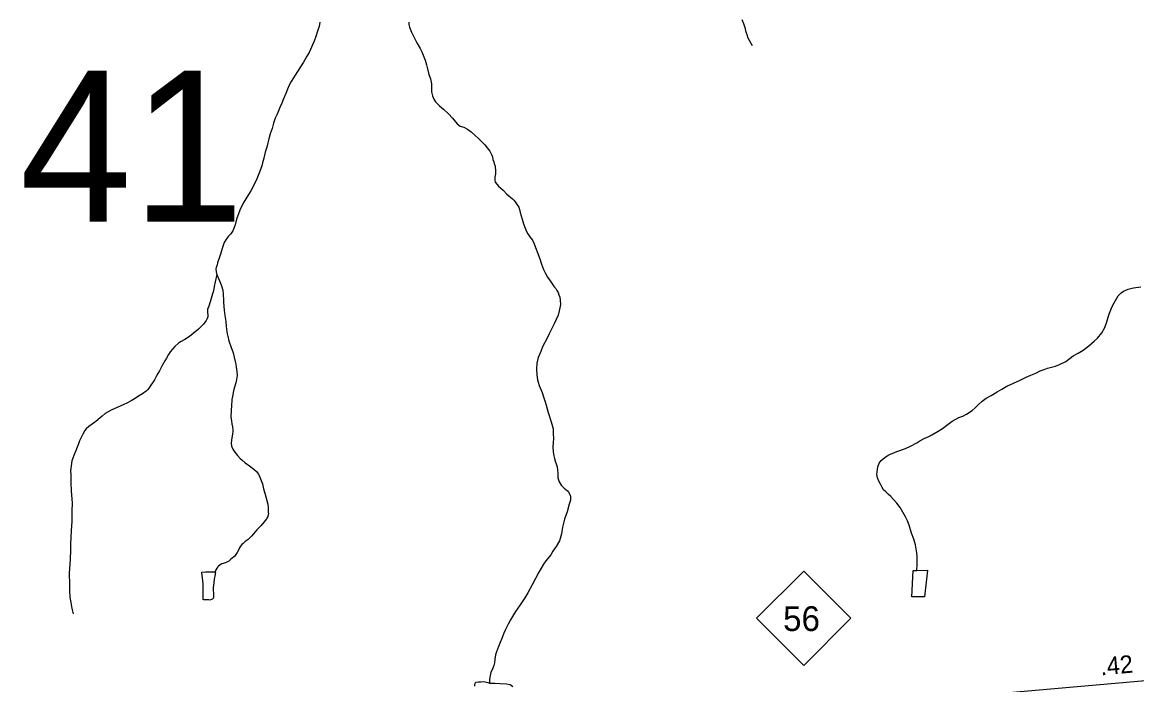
# Model space of a CAD drawing. Extents: x 2126262 to 2293712, y 749403 to 919119.
# Drawn here: x 2263203 to 2271070, y 854948 to 859625 of the extents above; entities that cross this region are included whole.
import ezdxf

# ---------------------------------------------------------------- set-up
doc = ezdxf.new("R2010")
doc.units = 0
for name, color, linetype in [('Exist Hydrographic Misc Water Feature', 7, 'Continuous'), ('Exist Hydrographic Pond Under 1500 Sq Ft', 7, 'Continuous'), ('Exist Road Primary NC Attributed', 7, 'Continuous'), ('Exist Road Primary NC Service Mileage Hundredths English Label', 7, 'Continuous'), ('Exist Road Primary NC Shield CELL', 7, 'Continuous'), ('Exist Road Primary NC Shield Number Label', 7, 'Continuous'), ('Exist Road Secondary Structure Pipe Number Label', 7, 'Continuous')]:
    doc.layers.add(name, color=color, linetype=linetype)

msp = doc.modelspace()

# ---------------------------------------------------------------- linework, layer by layer
at = {"layer": 'Exist Hydrographic Misc Water Feature'}
for points in [[(2265304.3, 859626.4), (2265298.8, 859596), (2265288.3, 859563.4), (2265275.3, 859524.3), (2265262.5, 859491.8), (2265251.8, 859465.8), (2265238, 859433.2), (2265227.4, 859412.1), (2265212.7, 859385.6), (2265187.3, 859343.4), (2265163.5, 859302.9), (2265129.9, 859252.8), (2265100.5, 859208.1), (2265086.8, 859180.5), (2265075.7, 859152.9), (2265063.3, 859122), (2265047.4, 859083.9), (2265034.9, 859053.7), (2265022.2, 859023.8), (2265002.2, 858977.3), (2264988.5, 858947.4), (2264977.3, 858913.8), (2264966.3, 858875.7), (2264954, 858837.2), (2264943.1, 858802.4), (2264936.3, 858773), (2264928.5, 858744.3), (2264918.9, 858708.4), (2264907.5, 858667), (2264899.6, 858632.7), (2264893.9, 858612.2), (2264878.2, 858566.6), (2264859.2, 858519.4), (2264832.8, 858465.8), (2264815.5, 858436), (2264788.6, 858389.7), (2264766.2, 858355), (2264742.7, 858311.2), (2264730.9, 858281), (2264715.5, 858234.7), (2264705.5, 858196.2), (2264699.9, 858176.7), (2264689.9, 858153.9), (2264674.4, 858132.3), (2264656.2, 858112), (2264640.7, 858090.3), (2264629.1, 858069.9), (2264617.2, 858035.7), (2264600.1, 857981.9), (2264582.2, 857925.9), (2264578.3, 857913.5), (2264572.6, 857893.3), (2264570.5, 857883.5), (2264570.7, 857863.8), (2264574.7, 857852.2), (2264577.2, 857844.6)], [(2265932.1, 859625.5), (2265932.1, 859610.1), (2265936.3, 859591.9), (2265950.7, 859556.2), (2265967, 859522.4), (2265989.4, 859480), (2266011.6, 859440.1), (2266023.9, 859416.3), (2266046.6, 859356.8), (2266056.7, 859324.4), (2266063.1, 859297.4), (2266073.4, 859256.8), (2266083.9, 859227.1), (2266092, 859190.8), (2266092.3, 859157.4), (2266092.5, 859135.1), (2266098.8, 859107), (2266107.2, 859083.2), (2266119.2, 859063.3), (2266149.5, 859035.5), (2266175.5, 859012), (2266211.6, 858977.8), (2266240.1, 858948.3), (2266272.4, 858908.3), (2266295.1, 858891.4), (2266320.5, 858885.3), (2266345.8, 858871.6), (2266371, 858851.4), (2266399, 858826.3), (2266421.2, 858806.1), (2266445.6, 858782.6), (2266467.8, 858760.9), (2266485.7, 858738.2), (2266503.9, 858714.9), (2266516.2, 858691), (2266522.5, 858675.1), (2266525.7, 858657), (2266530.9, 858640.5), (2266534.9, 858627.3), (2266541.1, 858609.1)], [(2268356.8, 859458), (2268328.1, 859513.4), (2268320.1, 859535.9), (2268313.6, 859555.7), (2268307.5, 859579.4), (2268297.1, 859613.4), (2268284.9, 859643.2)], [(2266541.1, 858609.1), (2266543.3, 858574.6), (2266543.6, 858554.9), (2266539.8, 858531.4), (2266538.1, 858510.8), (2266542, 858495.3), (2266556.1, 858479.2), (2266564.4, 858469.2), (2266596.6, 858439), (2266622.9, 858411.6), (2266663.2, 858378), (2266672.9, 858368.6), (2266683.2, 858358.5), (2266697.5, 858336.2), (2266707.6, 858320.3), (2266711.9, 858303.1), (2266718, 858282.4), (2266732.4, 858234.5), (2266740.6, 858203.2), (2266752.8, 858172.7), (2266763.1, 858148.6), (2266771.3, 858131.4), (2266785.6, 858111.4), (2266805.8, 858087), (2266817.7, 858061.5), (2266826, 858035.7), (2266842.5, 857993.7), (2266858.6, 857947.5), (2266869.2, 857917.8), (2266883.5, 857879.7), (2266895.4, 857856.5), (2266910.2, 857826.7), (2266928.4, 857799.1), (2266948.5, 857772.4), (2266958.7, 857758.4), (2266968.6, 857746.8), (2266976.8, 857730.8), (2266985, 857716.9), (2266990.9, 857701), (2266997.2, 857684.5), (2267001.3, 857663.1), (2267003.6, 857632.9), (2266998.9, 857608.4), (2266993.9, 857588.8), (2266986.3, 857558.4), (2266972.6, 857526.9), (2266956.8, 857496.1), (2266941.1, 857464.3), (2266923.6, 857426.3), (2266909.9, 857398.7), (2266874.4, 857333.8), (2266862.6, 857301.9), (2266845, 857259.6), (2266835.3, 857218.8), (2266833.8, 857177.2), (2266836.2, 857135.2), (2266840.4, 857101.6), (2266844.6, 857083.5), (2266851.1, 857062), (2266873.3, 857011.4), (2266883.5, 856980), (2266893.9, 856946.3), (2266900.3, 856922.3), (2266914.7, 856870.5), (2266935.6, 856804.4), (2266945.4, 856772.1), (2266949.6, 856754.9), (2266951.8, 856718.8), (2266952.2, 856686.7), (2266950.6, 856658.2), (2266948.7, 856628.7), (2266951.2, 856592.5), (2266955.2, 856564.6), (2266959.7, 856544.8), (2266967.7, 856520.7), (2266972.1, 856508.5), (2266978.2, 856487), (2266980.4, 856464.7), (2266982.5, 856442.6), (2266982.6, 856431.2), (2266984.8, 856408.8), (2266993, 856380.8), (2266999, 856369.2), (2267007, 856356.9), (2267028.8, 856335.7), (2267051.7, 856317.2), (2267059.7, 856307.2), (2267069.8, 856287.3), (2267071.9, 856275.8), (2267072, 856251.2), (2267064.6, 856223.5), (2267049, 856169), (2267031.5, 856116.9), (2267015.9, 856060.5), (2267008.4, 856014.7), (2266994.9, 855965.1), (2266971.1, 855924.6)], [(2264577.2, 857844.6), (2264563.7, 857793.4), (2264558, 857759.1), (2264552.2, 857729.7), (2264546.4, 857706.9), (2264531, 857658.6), (2264517.3, 857614.6), (2264511.5, 857601), (2264509.5, 857586.9), (2264511.6, 857577), (2264513.9, 857560.6), (2264511.9, 857545.2), (2264508.1, 857532.8), (2264500.2, 857519.2), (2264483, 857494), (2264447.8, 857458), (2264409.4, 857427.6), (2264383.4, 857407.5), (2264350.2, 857386.2), (2264319.7, 857368.8), (2264305.7, 857359.3), (2264280, 857336.8), (2264264.2, 857318.1), (2264248, 857298.1), (2264234.5, 857278.7), (2264220.9, 857254.4), (2264209, 857234), (2264191.2, 857201.6), (2264181.3, 857183.1), (2264171.7, 857163.6), (2264161.2, 857145.8), (2264147.9, 857123.7), (2264136, 857101), (2264122.4, 857079.3), (2264110.6, 857063.2), (2264098.8, 857045.4), (2264087, 857030.9), (2264076.6, 857020.3), (2264051.3, 857002.7), (2264024.4, 856984.6), (2264000.1, 856968.7), (2263971.6, 856953.6), (2263945.7, 856939.3), (2263915.9, 856925.2), (2263878.1, 856907.3), (2263830.4, 856886.9), (2263808.5, 856874.3), (2263788.6, 856862.2), (2263766.6, 856844), (2263723.2, 856807.8), (2263715.2, 856801.4), (2263695.5, 856787.1), (2263673.5, 856771.1), (2263653.9, 856755.1), (2263644.4, 856743.9), (2263630.1, 856717.3), (2263614.4, 856684.8), (2263607.5, 856670.2), (2263599.2, 856648), (2263591.1, 856624.6), (2263579.3, 856594.3), (2263567.3, 856566), (2263554, 856528.6), (2263548.1, 856494.3), (2263544.4, 856458.3), (2263544.8, 856432), (2263544.9, 856405.8), (2263545.2, 856373.6), (2263547.7, 856316.2), (2263550, 856286), (2263554.4, 856232.4), (2263553.2, 856174.4), (2263553.5, 856138.3), (2263553.7, 856100.6), (2263548.1, 856038.3), (2263543.1, 855940), (2263543.6, 855898.1), (2263540.3, 855835.8), (2263535.2, 855734.2), (2263536, 855658.1), (2263536.3, 855609.6), (2263538.6, 855566.2), (2263545.1, 855528.4), (2263553.4, 855486.2), (2263559.7, 855458.2), (2263561.8, 855449.9)], [(2264577.2, 857844.6), (2264581.2, 857833.1), (2264589.1, 857815.9), (2264603.5, 857783.4), (2264607.8, 857771.2), (2264609.7, 857765.2), (2264617.9, 857733.9), (2264622.2, 857705.9), (2264622.6, 857663.3), (2264624.6, 857646.2), (2264629.1, 857593.6), (2264633.8, 857555.8), (2264639.8, 857512.1), (2264642.4, 857477.6), (2264646.5, 857439.8), (2264649.2, 857426.6), (2264653.1, 857407.8), (2264655.5, 857398.6), (2264658.9, 857386.4), (2264663.1, 857369.9), (2264674.6, 857336.8), (2264692, 857292.2), (2264699.2, 857261.5), (2264706.5, 857230.2), (2264710.6, 857210.5), (2264714.1, 857186.8), (2264718.2, 857162.1), (2264719.5, 857130.9), (2264715.6, 857102.1), (2264709.9, 857080.3), (2264702.1, 857049.9), (2264694.3, 857022.2), (2264688.8, 856997.7), (2264688.5, 856996.1), (2264686.2, 856982.3), (2264682.8, 856961.7), (2264679.6, 856915.9), (2264677.7, 856888.1), (2264676.3, 856835.6), (2264677.5, 856829), (2264680.6, 856808.6), (2264683.5, 856789.5), (2264686.7, 856769.8), (2264688.8, 856745.1), (2264688.9, 856733), (2264688.3, 856718.9), (2264679.8, 856674.1), (2264677.8, 856653.5), (2264681.2, 856631.5), (2264690, 856611.6), (2264703.7, 856590), (2264722.2, 856567.3), (2264740.8, 856546.6), (2264753, 856534.9), (2264776.9, 856514.7), (2264807.3, 856493.4), (2264837.9, 856469.8), (2264857.3, 856454), (2264869.7, 856435.7), (2264880.7, 856414.8), (2264890.1, 856390), (2264898.1, 856366.2), (2264906.9, 856332.2), (2264914.8, 856300.3), (2264929.4, 856248.1), (2264935.8, 856222.7), (2264935.8, 856221.1), (2264939.5, 856196.4), (2264940, 856170.8), (2264939.9, 856165.3), (2264940.1, 856160.3), (2264939.2, 856147.9), (2264935.6, 856135.8), (2264930.5, 856124.4), (2264926.7, 856118.6), (2264911.6, 856098.6), (2264888.7, 856073.5), (2264888.4, 856073.5), (2264859.2, 856041.3), (2264835.3, 856013.3), (2264821.6, 855997.1), (2264797.8, 855974.7), (2264776.2, 855958.7), (2264763.1, 855946.5), (2264754.1, 855938.5), (2264744.3, 855926.6), (2264737.5, 855914.3), (2264730.7, 855902.3), (2264720.8, 855882.8), (2264710.9, 855866.6), (2264698.8, 855852.1), (2264696.8, 855850.5), (2264685.2, 855841.5), (2264672.8, 855831.3), (2264661.1, 855820.7), (2264647.2, 855813.8), (2264637.3, 855809.7)], [(2269516.8, 855755.3), (2269519.3, 855796.3), (2269521, 855815.9), (2269521, 855829.7), (2269520.2, 855854.3), (2269518.4, 855879.9), (2269514.1, 855907.9), (2269508.1, 855935.9), (2269495.5, 855975.5), (2269481.3, 856019.1), (2269462.8, 856075.3), (2269451.6, 856106), (2269438.1, 856133.2), (2269420.1, 856167.3), (2269399.8, 856198.9), (2269377.1, 856230.6), (2269353.1, 856256.3), (2269335.1, 856276.4), (2269316.5, 856294.1), (2269298.7, 856309.9), (2269283.6, 856325), (2269272.2, 856341.6), (2269260.2, 856363.2), (2269249.8, 856385.7), (2269239.8, 856409.5), (2269235.4, 856433.6), (2269239.4, 856469.6), (2269243.1, 856487.5), (2269252.8, 856511.9), (2269266.6, 856532), (2269292.3, 856552.1), (2269316.2, 856568), (2269375.8, 856594.7), (2269437.6, 856617), (2269473.7, 856633.6), (2269517.5, 856655.7), (2269539.1, 856670), (2269569, 856686.4), (2269602.7, 856700.5), (2269624.6, 856713.2), (2269668.4, 856737.8), (2269698.4, 856757.5), (2269738, 856787.9), (2269768, 856807.9), (2269813.8, 856834.9), (2269843.5, 856844.7), (2269869.4, 856857.3), (2269907.3, 856883.8), (2269929, 856903.6), (2269952.8, 856926.1), (2269978.5, 856950.2), (2270006.2, 856970.3), (2270042, 856990.8), (2270085.5, 857016.8), (2270117.4, 857035.2), (2270153.6, 857055.8), (2270199.3, 857078.4), (2270247, 857098.8), (2270290.7, 857119.2), (2270322.8, 857133.3), (2270357.6, 857148.3), (2270388.4, 857164), (2270416.8, 857173.9), (2270440.9, 857183.3), (2270496, 857198.5), (2270525.8, 857209.4), (2270569.8, 857229.8), (2270621.2, 857269.7), (2270657, 857290.3), (2270690.9, 857310.9), (2270732.2, 857341.2), (2270770.3, 857373.3), (2270792.1, 857395.8), (2270823.7, 857433.8), (2270843.8, 857470.1), (2270858.7, 857510.2), (2270868.6, 857544.4), (2270878.4, 857572.7), (2270891.6, 857607.9), (2270901.9, 857629), (2270919.2, 857660.4), (2270939.3, 857692.8), (2270961.1, 857715.3), (2270977.1, 857727.5), (2271010.8, 857741.5), (2271046.7, 857749.6), (2271098.7, 857756.8)], [(2266971.1, 855924.6), (2266949.4, 855892.3), (2266933.8, 855866.4), (2266913.9, 855839.6), (2266898.1, 855821.8), (2266882.3, 855800.2), (2266848.9, 855743.5), (2266801.8, 855653.3), (2266772.4, 855596.5), (2266750.7, 855562.5), (2266717.2, 855512.3), (2266685.7, 855466.4), (2266650, 855405.5), (2266632.4, 855375.7), (2266614.9, 855339), (2266602.8, 855313), (2266587.3, 855274.9), (2266565.8, 855218.6), (2266550.2, 855180.6), (2266544.2, 855158.4), (2266538.7, 855128.3), (2266538.6, 855126.7), (2266537.1, 855102.8), (2266531.2, 855084.2), (2266525.5, 855064.7), (2266511.8, 855034.4), (2266505.8, 855012.6), (2266503.8, 854998.5), (2266502.2, 854982.2), (2266502.2, 854968.4), (2266502.4, 854960.2)], [(2264637.3, 855809.7), (2264611.5, 855801.4), (2264599.6, 855795.1), (2264585.6, 855783.9), (2264583.5, 855781.3), (2264575.8, 855771), (2264569.9, 855758.7), (2264563.8, 855745)]]:
    msp.add_lwpolyline(points, dxfattribs=at)
at = {"layer": 'Exist Hydrographic Pond Under 1500 Sq Ft'}
for points in [[(2264563.8, 855745), (2264566.4, 855743.3), (2264565.9, 855735.8), (2264564.7, 855726.9), (2264558.8, 855693.3), (2264555.3, 855667.1), (2264551.3, 855635.4), (2264551.5, 855614.7), (2264553.7, 855592.7), (2264553.7, 855574.7), (2264552.5, 855564.8), (2264548, 855555.1), (2264539.4, 855549.4), (2264528.1, 855546.3), (2264520.3, 855546.5), (2264510.5, 855547.7), (2264494.1, 855548), (2264484.2, 855548.2), (2264480, 855550.6), (2264480.2, 855558.1), (2264479.9, 855574.5), (2264479.9, 855594.2), (2264479.7, 855616.2), (2264479.3, 855660.5), (2264474.3, 855702.6), (2264469.5, 855739.4), (2264470.2, 855742), (2264473.5, 855743.6), (2264496.5, 855744.8), (2264525.7, 855745.8), (2264552, 855745.9), (2264563.8, 855745)], [(2269516.8, 855755.3), (2269594.3, 855757.6), (2269591.5, 855736.4), (2269572, 855569.5), (2269492.9, 855568.9), (2269481.8, 855569.1), (2269492.2, 855754.8), (2269516.8, 855755.3)], [(2266396.6, 854937.8), (2266397.2, 854949.9), (2266400.3, 854959), (2266408.3, 854965.4), (2266422.8, 854968.4), (2266440.2, 854969.7), (2266462.2, 854969.9), (2266489, 854964.4), (2266502.4, 854960.2)], [(2266502.4, 854960.2), (2266512.2, 854958.3), (2266540.1, 854958.4), (2266576.8, 854957.7), (2266620.3, 854955.1), (2266648.1, 854949.6), (2266666.9, 854936.1)]]:
    msp.add_lwpolyline(points, dxfattribs=at)
at = {"layer": 'Exist Road Primary NC Attributed'}
msp.add_lwpolyline([(2270141.9, 854892), (2272362.2, 855087.1)], dxfattribs=at)
at = {"layer": 'Exist Road Primary NC Shield CELL'}
msp.add_lwpolyline([(2268386.6, 855417.1), (2268719.6, 855750.1), (2269052.6, 855417.1), (2268719.6, 855084.1)], close=True, dxfattribs=at)

# ---------------------------------------------------------------- texts
at = {"layer": 'Exist Road Primary NC Service Mileage Hundredths English Label'}
msp.add_text('.42', height=125, rotation=5.02099, dxfattribs=at).set_placement((2270817.2, 855014.1))
at = {"layer": 'Exist Road Primary NC Shield Number Label'}
msp.add_text('56', height=175, dxfattribs=at).set_placement((2268573.7, 855327.4))
at = {"layer": 'Exist Road Secondary Structure Pipe Number Label'}
msp.add_text('P141', height=1066.27, dxfattribs=at).set_placement((2261440.7, 858217.1))

doc.saveas('drawing.dxf')
